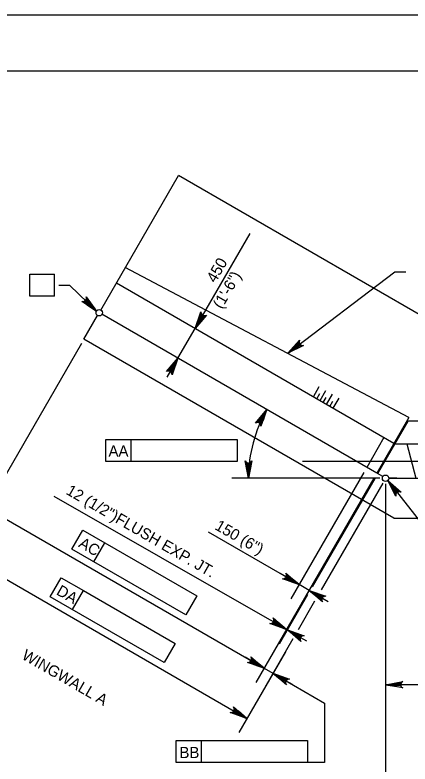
# Model space of a CAD drawing. Extents: x 634540 to 640306, y 296059 to 300275.
# Drawn here: x 638514.3 to 638620.5, y 298234.3 to 298435.5 of the extents above; entities that cross this region are included whole.
import ezdxf

# ---------------------------------------------------------------- set-up
doc = ezdxf.new("R2010")
doc.units = 0
for name, color, linetype in [('10', 7, 'Continuous'), ('2', 7, 'Continuous'), ('3', 7, 'Continuous'), ('PLT-BNDY', 7, 'Continuous')]:
    doc.layers.add(name, color=color, linetype=linetype)

msp = doc.modelspace()

# ---------------------------------------------------------------- linework, layer by layer
at = {"layer": '10'}
for p, q in [((638537.37, 298356.24), (638558.22, 298392.35)), ((638640.39, 298344.91), (638558.22, 298392.35)), ((638620.18, 298327.42), (638543.96, 298367.66)), ((638616.15, 298320.43), (638541.56, 298363.49)), ((638611.53, 298312.44), (638537.68, 298355.08)), ((638532.84, 298348.4), (638536.52, 298354.76)), ((638616.14, 298300.31), (638532.84, 298348.4)), ((638620.18, 298327.42), (638611.53, 298312.44)), ((638619.89, 298326.4), (638611.75, 298312.31)), ((638836.06, 298326.33), (638619.89, 298326.4)), ((638613.48, 298321.97), (638608.87, 298313.98)), ((638616.37, 298320.3), (638839.54, 298320.3)), ((638619.6, 298320.3), (638622.07, 298311.08)), ((638591.61, 298315.69), (638856.82, 298315.69)), ((638613.16, 298311.5), (638611.75, 298312.31)), ((638614.75, 298311.08), (638724.66, 298311.08)), ((638616.97, 298311.08), (638614.75, 298311.08)), ((638616.14, 298300.31), (638835.82, 298300.31))]:
    msp.add_line(p, q, dxfattribs=at)
at = {"layer": '2'}
for p, q in [((638475.46, 298420.46), (639261.46, 298420.46)), ((638594.51, 298332.92), (638596.09, 298335.66)), ((638595.4, 298332.41), (638596.21, 298333.82)), ((638596.29, 298331.9), (638597.86, 298334.63)), ((638598.06, 298330.87), (638599.64, 298333.61)), ((638597.17, 298331.39), (638597.98, 298332.79)), ((638598.95, 298330.36), (638599.76, 298331.77)), ((638599.84, 298329.85), (638601.42, 298332.58))]:
    msp.add_line(p, q, dxfattribs=at)
at = {"layer": '3'}
for p, q in [((638562.72, 298351.28), (638577.48, 298376.82)), ((638518.31, 298359.93), (638518.31, 298365.84)), ((638518.31, 298365.84), (638524.91, 298365.84)), ((638524.91, 298359.93), (638524.91, 298365.84)), ((638587.62, 298344.61), (638616.38, 298366.46)), ((638616.38, 298366.46), (638619.38, 298366.46)), ((638529.07, 298362.81), (638526.11, 298362.81)), ((638536.23, 298355.95), (638529.07, 298362.81)), ((638524.91, 298359.93), (638518.31, 298359.93)), ((638558.1, 298343.29), (638562.72, 298351.28)), ((638532.16, 298347.21), (638504.49, 298299.28)), ((638558.1, 298343.29), (638555.15, 298338.17)), ((638538.72, 298321.45), (638545.57, 298321.45)), ((638538.72, 298315.55), (638538.72, 298321.45)), ((638545.57, 298315.55), (638545.57, 298321.45)), ((638545.57, 298321.45), (638574.03, 298321.45)), ((638574.03, 298321.45), (638574.03, 298315.55)), ((638574.03, 298315.55), (638538.72, 298315.55)), ((638612.36, 298311.08), (638572.63, 298311.08)), ((638610.76, 298311.11), (638579.07, 298256.22)), ((638610.76, 298311.11), (638585.09, 298266.64)), ((638608.1, 298312.64), (638588.48, 298278.67)), ((638610.76, 298311.11), (638591.15, 298277.13)), ((638610.99, 298310.98), (638594.22, 298281.94)), ((638613.13, 298309.74), (638596.61, 298281.13)), ((638613.9, 298309.54), (638613.9, 298251.19)), ((638614.5, 298310.46), (638626.18, 298295.55)), ((638582.19, 298273.43), (638524.87, 298306.16)), ((638506.7, 298303.12), (638581.29, 298260.05)), ((638529.62, 298292.01), (638532.58, 298297.12)), ((638532.58, 298297.12), (638538.5, 298293.7)), ((638585.58, 298285.46), (638566.33, 298296.57)), ((638535.55, 298288.58), (638538.5, 298293.7)), ((638538.5, 298293.7), (638563.15, 298279.47)), ((638499.72, 298291.02), (638576.67, 298246.59)), ((638560.19, 298274.36), (638529.62, 298292.01)), ((638588.14, 298283.98), (638585.58, 298285.46)), ((638523.82, 298279.23), (638526.77, 298284.34)), ((638526.77, 298284.34), (638532.7, 298280.92)), ((638529.75, 298275.8), (638532.7, 298280.92)), ((638532.7, 298280.92), (638557.34, 298266.69)), ((638593.36, 298280.97), (638590.7, 298282.5)), ((638554.39, 298261.58), (638523.82, 298279.23)), ((638563.15, 298279.47), (638560.19, 298274.36)), ((638592.95, 298279.75), (638585.32, 298266.51)), ((638595.92, 298279.49), (638598.48, 298278.01)), ((638594.82, 298278.03), (638590.42, 298270.41)), ((638584.75, 298271.95), (638582.19, 298273.43)), ((638587.53, 298270.35), (638587.31, 298270.48)), ((638590.09, 298268.88), (638592.65, 298267.4)), ((638613.9, 298270.52), (638613.9, 298221.78)), ((638557.34, 298266.69), (638554.39, 298261.58)), ((638588.98, 298267.92), (638581.44, 298254.85)), ((638586.98, 298264.45), (638574.45, 298242.76)), ((638578.73, 298261.53), (638576.17, 298263.01)), ((638581.29, 298260.05), (638583.65, 298258.69)), ((638583.65, 298258.69), (638597.52, 298250.68)), ((638586.21, 298257.21), (638588.77, 298255.74)), ((638727.6, 298255.62), (638613.9, 298255.62)), ((638597.52, 298250.68), (638597.52, 298234.73)), ((638557.62, 298240.63), (638564.46, 298240.63)), ((638557.62, 298234.73), (638557.62, 298240.63)), ((638564.46, 298234.73), (638564.46, 298240.63)), ((638564.46, 298240.63), (638592.92, 298240.63)), ((638592.92, 298240.63), (638592.92, 298234.73)), ((638592.92, 298234.73), (638557.62, 298234.73)), ((638597.52, 298234.73), (638592.92, 298234.73))]:
    msp.add_line(p, q, dxfattribs=at)
for points in [[(638536.23, 298355.95), (638532.26, 298358.54), (638532.69, 298358.48), (638533.04, 298358.57), (638533.29, 298358.76), (638533.47, 298359.03), (638533.55, 298359.38), (638533.47, 298359.81), (638536.23, 298355.95), (638533.55, 298359.38), (638533.47, 298359.03), (638536.23, 298355.95), (638533.29, 298358.76), (638533.04, 298358.57), (638536.23, 298355.95), (638532.69, 298358.48)], [(638562.72, 298351.28), (638564.29, 298355.75), (638564.33, 298355.32), (638564.51, 298355), (638564.75, 298354.8), (638565.05, 298354.69), (638565.41, 298354.69), (638565.81, 298354.88), (638562.72, 298351.28), (638565.41, 298354.69), (638565.05, 298354.69), (638562.72, 298351.28), (638564.75, 298354.8), (638564.51, 298355), (638562.72, 298351.28), (638564.33, 298355.32)], [(638587.62, 298344.61), (638590.8, 298348.12), (638590.67, 298347.71), (638590.71, 298347.35), (638590.86, 298347.07), (638591.09, 298346.85), (638591.42, 298346.71), (638591.86, 298346.73), (638587.62, 298344.61), (638591.42, 298346.71), (638591.09, 298346.85), (638587.62, 298344.61), (638590.86, 298347.07), (638590.71, 298347.35), (638587.62, 298344.61), (638590.67, 298347.71)], [(638558.1, 298343.29), (638556.53, 298338.81), (638556.5, 298339.25), (638556.32, 298339.57), (638556.07, 298339.77), (638555.77, 298339.88), (638555.41, 298339.87), (638555.02, 298339.69), (638558.1, 298343.29), (638555.41, 298339.87), (638555.77, 298339.88), (638558.1, 298343.29), (638556.07, 298339.77), (638556.32, 298339.57), (638558.1, 298343.29), (638556.5, 298339.25)], [(638581.99, 298329.49), (638580.42, 298325.02), (638580.38, 298325.46), (638580.21, 298325.77), (638579.96, 298325.98), (638579.67, 298326.09), (638579.3, 298326.08), (638578.91, 298325.89), (638581.99, 298329.49), (638579.3, 298326.08), (638579.67, 298326.09), (638581.99, 298329.49), (638579.96, 298325.98), (638580.21, 298325.77), (638581.99, 298329.49), (638580.38, 298325.46)], [(638577.06, 298311.08), (638576.18, 298315.74), (638576.43, 298315.38), (638576.75, 298315.19), (638577.06, 298315.14), (638577.37, 298315.19), (638577.68, 298315.38), (638577.93, 298315.74), (638577.06, 298311.08), (638577.68, 298315.38), (638577.37, 298315.19), (638577.06, 298311.08), (638577.06, 298315.14), (638576.75, 298315.19), (638577.06, 298311.08), (638576.43, 298315.38)], [(638614.5, 298310.46), (638618.06, 298307.33), (638617.65, 298307.46), (638617.29, 298307.42), (638617.01, 298307.27), (638616.79, 298307.03), (638616.66, 298306.69), (638616.69, 298306.26), (638614.5, 298310.46), (638616.66, 298306.69), (638616.79, 298307.03), (638614.5, 298310.46), (638617.01, 298307.27), (638617.29, 298307.42), (638614.5, 298310.46), (638617.65, 298307.46)], [(638590.7, 298282.5), (638586.22, 298284.08), (638586.66, 298284.11), (638586.98, 298284.29), (638587.18, 298284.53), (638587.29, 298284.83), (638587.28, 298285.19), (638587.1, 298285.59), (638590.7, 298282.5), (638587.28, 298285.19), (638587.29, 298284.83), (638590.7, 298282.5), (638587.18, 298284.53), (638586.98, 298284.29), (638590.7, 298282.5), (638586.66, 298284.11)], [(638593.36, 298280.97), (638597.84, 298279.39), (638597.4, 298279.36), (638597.08, 298279.18), (638596.88, 298278.93), (638596.77, 298278.64), (638596.77, 298278.27), (638596.96, 298277.88), (638593.36, 298280.97), (638596.77, 298278.27), (638596.77, 298278.64), (638593.36, 298280.97), (638596.88, 298278.93), (638597.08, 298279.18), (638593.36, 298280.97), (638597.4, 298279.36)], [(638587.31, 298270.48), (638582.83, 298272.05), (638583.27, 298272.09), (638583.59, 298272.27), (638583.79, 298272.51), (638583.9, 298272.81), (638583.89, 298273.17), (638583.71, 298273.57), (638587.31, 298270.48), (638583.89, 298273.17), (638583.9, 298272.81), (638587.31, 298270.48), (638583.79, 298272.51), (638583.59, 298272.27), (638587.31, 298270.48), (638583.27, 298272.09)], [(638587.53, 298270.35), (638592, 298268.78), (638591.57, 298268.74), (638591.25, 298268.56), (638591.05, 298268.32), (638590.94, 298268.02), (638590.94, 298267.66), (638591.13, 298267.26), (638587.53, 298270.35), (638590.94, 298267.66), (638590.94, 298268.02), (638587.53, 298270.35), (638591.05, 298268.32), (638591.25, 298268.56), (638587.53, 298270.35), (638591.57, 298268.74)], [(638581.29, 298260.05), (638576.82, 298261.63), (638577.25, 298261.66), (638577.57, 298261.84), (638577.77, 298262.08), (638577.88, 298262.38), (638577.88, 298262.74), (638577.69, 298263.14), (638581.29, 298260.05), (638577.88, 298262.74), (638577.88, 298262.38), (638581.29, 298260.05), (638577.77, 298262.08), (638577.57, 298261.84), (638581.29, 298260.05), (638577.25, 298261.66)], [(638583.65, 298258.69), (638588.12, 298257.11), (638587.69, 298257.08), (638587.37, 298256.9), (638587.17, 298256.66), (638587.06, 298256.36), (638587.06, 298256), (638587.25, 298255.6), (638583.65, 298258.69), (638587.06, 298256), (638587.06, 298256.36), (638583.65, 298258.69), (638587.17, 298256.66), (638587.37, 298256.9), (638583.65, 298258.69), (638587.69, 298257.08)], [(638613.9, 298255.62), (638618.56, 298256.49), (638618.2, 298256.25), (638618.01, 298255.93), (638617.96, 298255.62), (638618.01, 298255.31), (638618.2, 298255), (638618.56, 298254.75), (638613.9, 298255.62), (638618.2, 298255), (638618.01, 298255.31), (638613.9, 298255.62), (638617.96, 298255.62), (638618.01, 298255.93), (638613.9, 298255.62), (638618.2, 298256.25)], [(638576.67, 298246.59), (638572.19, 298248.16), (638572.63, 298248.2), (638572.95, 298248.38), (638573.15, 298248.62), (638573.26, 298248.92), (638573.25, 298249.28), (638573.07, 298249.68), (638576.67, 298246.59), (638573.25, 298249.28), (638573.26, 298248.92), (638576.67, 298246.59), (638573.15, 298248.62), (638572.95, 298248.38), (638576.67, 298246.59), (638572.63, 298248.2)]]:
    msp.add_lwpolyline(points, dxfattribs=at)
for points in [[(638534.43, 298358.35), (638533.75, 298357.64), (638536.23, 298355.95)], [(638563.77, 298354.08), (638564.62, 298353.59), (638562.72, 298351.28)], [(638590.52, 298346.19), (638589.91, 298346.98), (638587.83, 298344.77)], [(638556.2, 298340.97), (638557.05, 298340.48), (638558.1, 298343.29)], [(638580.19, 298327.11), (638581.06, 298326.65), (638581.99, 298329.49)], [(638577.67, 298314), (638576.69, 298314.04), (638577.06, 298311.08)], [(638615.93, 298307.84), (638616.7, 298308.45), (638614.5, 298310.47)], [(638588.39, 298284.41), (638587.9, 298283.55), (638590.7, 298282.5)], [(638596.17, 298279.92), (638595.67, 298279.06), (638593.36, 298280.97)], [(638585, 298272.38), (638584.51, 298271.53), (638587.31, 298270.48)], [(638590.33, 298269.3), (638589.84, 298268.45), (638587.53, 298270.35)], [(638578.98, 298261.96), (638578.48, 298261.1), (638581.29, 298260.05)], [(638586.46, 298257.64), (638585.96, 298256.79), (638583.65, 298258.69)], [(638616.85, 298256.11), (638616.85, 298255.13), (638613.9, 298255.62)], [(638574.36, 298248.49), (638573.86, 298247.64), (638576.67, 298246.59)]]:
    msp.add_lwpolyline(points, close=True, dxfattribs=at)
for centre in [(638536.95, 298355.5), (638613.9, 298311.07)]:
    msp.add_circle(centre, 0.85, dxfattribs=at)
for start, end in [(149.9988, 180), (174.95, 175.4061)]:
    msp.add_arc((638613.9, 298311.07), 36.84, start, end, dxfattribs=at)
at = {"layer": 'PLT-BNDY'}
msp.add_lwpolyline([(638435.46, 298435.46), (639276.46, 298435.46), (639276.46, 297841.46), (638435.46, 297841.46)], close=True, dxfattribs=at)

# ---------------------------------------------------------------- texts
at = {"layer": '3'}
for s, height, rotation, p in [('450', 3, 60, (638568.18, 298363.32)), ('(1\'-6")', 3, 60, (638569.91, 298356.31)), ('12 (1/2")FLUSH EXP. JT.', 3.0001, 330, (638527.83, 298306.94)), ('150 (6")', 3, 330, (638567.81, 298297.48)), ('AC', 3, 330, (638531.19, 298292.8)), ('DA', 3, 330.0005, (638525.21, 298279.99)), ('WINGWALL A', 3, 330.0005, (638515.91, 298262.71))]:
    msp.add_text(s, height=height, rotation=rotation, dxfattribs=at).set_placement(p)
for s, p in [('AA', (638539.46, 298316.89)), ('BB', (638558.52, 298235.93))]:
    msp.add_text(s, height=3, dxfattribs=at).set_placement(p)

doc.saveas('drawing.dxf')
